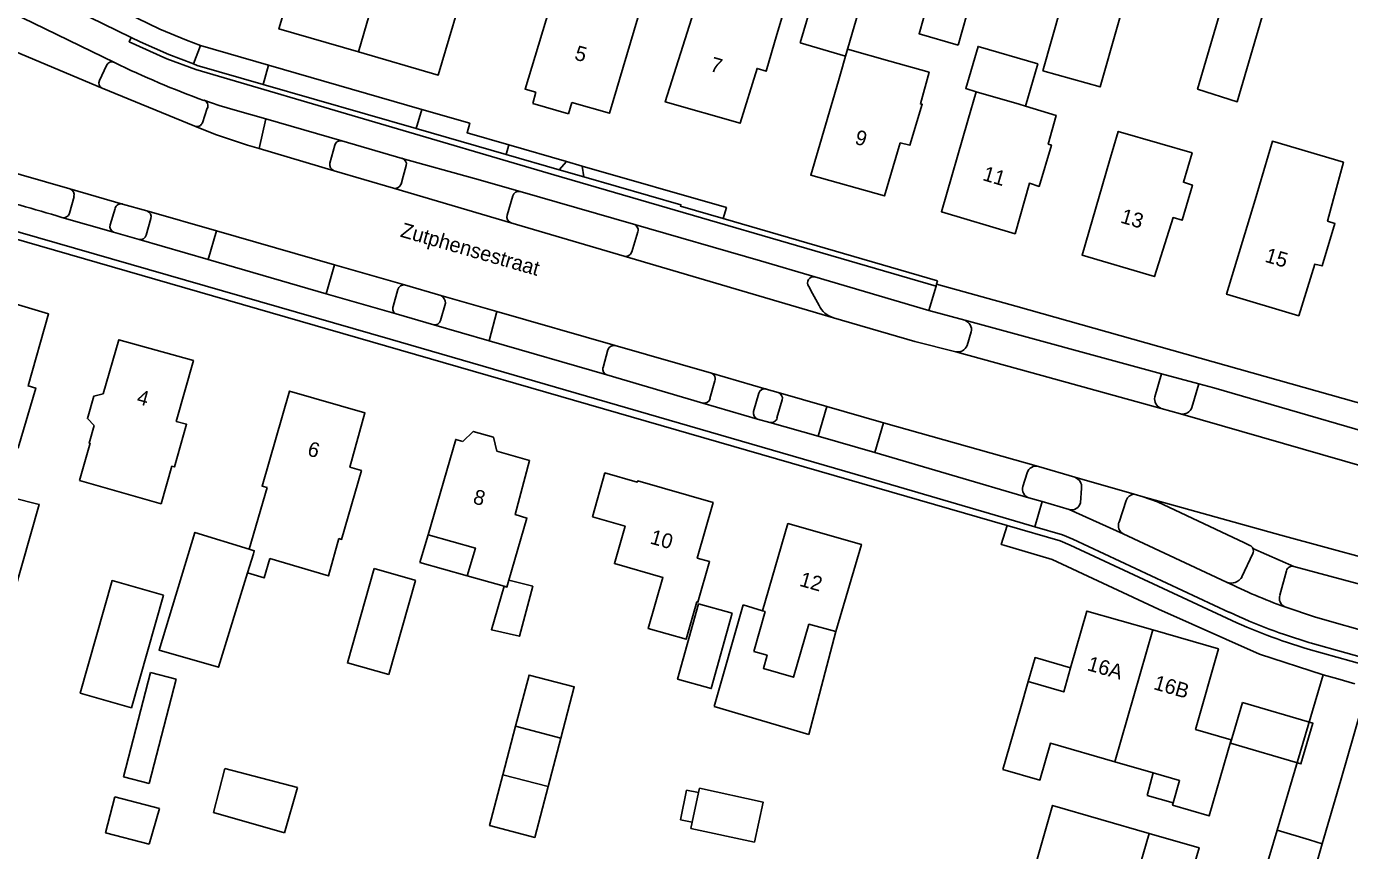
# Model space of a CAD drawing. Extents: x 194485 to 197793, y 468269 to 470822.
# Drawn here: x 196015.1 to 196122.3, y 469616.3 to 469683 of the extents above; entities that cross this region are included whole.
import ezdxf

# ---------------------------------------------------------------- set-up
doc = ezdxf.new("R2010")
doc.units = 0
for name, color, linetype in [('BGT grensvlak gebouwinstallatie plus 1', 7, 'Continuous'), ('BGT grensvlak onbegroeid terreindeel', 7, 'Continuous'), ('BGT grensvlak overig bouwwerk uitbreiding populatie', 7, 'Continuous'), ('BGT grensvlak pand op maaiveld', 7, 'Continuous'), ('BGT grensvlak pand op maaiveld LR', 7, 'Continuous'), ('BGT grensvlak wegdeel', 7, 'Continuous'), ('BGT tekst huisnummerreeks', 7, 'Continuous'), ('BGT tekst openbare ruimte label weg', 7, 'Continuous')]:
    doc.layers.add(name, color=color, linetype=linetype)

msp = doc.modelspace()

# ---------------------------------------------------------------- linework, layer by layer
at = {"layer": 'BGT grensvlak gebouwinstallatie plus 1'}
for p, q in [((196077.78, 469681.71), (196080.35, 469690.46)), ((196081.44, 469680.64), (196084, 469689.39)), ((196081.44, 469680.64), (196077.78, 469681.71)), ((196047.62, 469641.88), (196046.96, 469639.62)), ((196050.8, 469638.54), (196046.96, 469639.62)), ((196073.15, 469636.21), (196070.82, 469627.97)), ((196074.73, 469635.72), (196073.15, 469636.21)), ((196078.49, 469625.71), (196080.68, 469634.03)), ((196070.82, 469627.97), (196078.49, 469625.71)), ((196053.69, 469622.44), (196054.72, 469626.36)), ((196058.38, 469625.4), (196057.35, 469621.48)), ((196031.16, 469622.94), (196030.23, 469619.37)), ((196037.03, 469621.41), (196031.16, 469622.94)), ((196105.9, 469620.76), (196106.38, 469622.6)), ((196035.98, 469617.73), (196037.03, 469621.41)), ((196068.07, 469618.79), (196068.57, 469621.2)), ((196068.57, 469621.2), (196069.54, 469621)), ((196108.01, 469620.16), (196105.9, 469620.76)), ((196030.23, 469619.37), (196035.98, 469617.73)), ((196069.02, 469618.59), (196068.07, 469618.79))]:
    msp.add_line(p, q, dxfattribs=at)
for points in [[(196096.03, 469676.58), (196097.03, 469680.01), (196092.2, 469681.42), (196091.2, 469678.02), (196092.05, 469677.75)], [(196072.26, 469635.52), (196070.57, 469629.41), (196067.84, 469630.17), (196069.54, 469636.27), (196072.26, 469635.52)], [(196099.7, 469631.11), (196096.82, 469631.93), (196096.26, 469629.99)], [(196113.62, 469628.3), (196119.33, 469626.61), (196118.36, 469623.31), (196112.65, 469624.99), (196113.62, 469628.3)], [(196106.05, 469617.69), (196110.11, 469616.52), (196109.19, 469613.35)]]:
    msp.add_lwpolyline(points, dxfattribs=at)
at = {"layer": 'BGT grensvlak onbegroeid terreindeel'}
for p, q in [((196047.12, 469676.33), (196034.7, 469679.91)), ((196058.83, 469672.11), (196054.18, 469673.45)), ((196120.17, 469630.54), (196116.43, 469617.94))]:
    msp.add_line(p, q, dxfattribs=at)
msp.add_lwpolyline([(196060.1, 469671.74), (196071.8, 469668.37), (196071.54, 469667.48)], dxfattribs=at)
at = {"layer": 'BGT grensvlak overig bouwwerk uitbreiding populatie'}
for p, q in [((196022.24, 469620.65), (196021.48, 469617.74)), ((196025.86, 469619.7), (196022.24, 469620.65)), ((196025.02, 469616.82), (196025.86, 469619.7)), ((196021.48, 469617.74), (196025.02, 469616.82))]:
    msp.add_line(p, q, dxfattribs=at)
at = {"layer": 'BGT grensvlak pand op maaiveld'}
for p, q in [((196077.1, 469686.46), (196075.9, 469682.39)), ((196092.05, 469677.75), (196091.36, 469675.42)), ((196095.52, 469676.74), (196092.05, 469677.75)), ((196056.36, 469677.72), (196056.1, 469676.79)), ((196056.1, 469676.79), (196059.01, 469675.97)), ((196059.27, 469676.89), (196059.01, 469675.97)), ((196096.03, 469676.58), (196095.52, 469676.74)), ((196033.12, 469640.71), (196034.57, 469645.69)), ((196046.55, 469638.2), (196043.25, 469639.14)), ((196050.8, 469638.54), (196053.78, 469637.71)), ((196025.13, 469630.72), (196022.93, 469622.28)), ((196027.21, 469630.18), (196025.13, 469630.72)), ((196025.01, 469621.73), (196027.21, 469630.18)), ((196095.63, 469627.79), (196096.26, 469629.99)), ((196094.21, 469622.87), (196095.63, 469627.79)), ((196054.72, 469626.36), (196058.38, 469625.4)), ((196103.28, 469623.49), (196106.38, 469622.6)), ((196022.93, 469622.28), (196025.01, 469621.73)), ((196053.69, 469622.44), (196057.35, 469621.48)), ((196069.02, 469618.59), (196069.54, 469621)), ((196069.54, 469621), (196069.61, 469621.34))]:
    msp.add_line(p, q, dxfattribs=at)
for points in [[(196041.99, 469680.98), (196048.44, 469679.11), (196050.9, 469687.39), (196050.72, 469687.44), (196050.96, 469688.26), (196052.21, 469687.88), (196053.34, 469691.84), (196051.61, 469692.35), (196048.64, 469691.85), (196047.53, 469688.39), (196044.4, 469689.31)], [(196044.4, 469689.31), (196038.04, 469691.2), (196035.54, 469682.84), (196041.99, 469680.98)], [(196097.45, 469679.46), (196100.3, 469689.54), (196104.95, 469688.23), (196102.1, 469678.14), (196097.45, 469679.46)], [(196062.33, 469687.45), (196065.42, 469686.49), (196062.33, 469676.02), (196059.27, 469676.89)], [(196069.88, 469686.54), (196069.21, 469684.23), (196069.15, 469684.25), (196066.84, 469676.93), (196072.92, 469675.2), (196074.29, 469679.64), (196075.03, 469679.42), (196075.9, 469682.39)], [(196056.36, 469677.72), (196055.48, 469677.97), (196058.01, 469686.29)], [(196090.57, 469681.53), (196091.29, 469684.02), (196088.13, 469684.93), (196087.41, 469682.45), (196090.57, 469681.53)], [(196112.01, 469684.84), (196115.23, 469683.86), (196113.2, 469676.95), (196109.99, 469677.97), (196112.01, 469684.84)], [(196085.05, 469680.23), (196081.62, 469681.2), (196080.88, 469678.65)], [(196080.88, 469678.65), (196078.63, 469671.01), (196084.6, 469669.32), (196085.89, 469673.61), (196086.67, 469673.42), (196087.67, 469676.74), (196087.53, 469676.77), (196088.22, 469679.33), (196085.05, 469680.23)], [(196091.36, 469675.42), (196089.23, 469668.03), (196095.2, 469666.26), (196096.36, 469670.35), (196097.14, 469670.09), (196098.14, 469673.44), (196097.89, 469673.5), (196098.53, 469675.84), (196096.03, 469676.58)], [(196106.94, 469673.56), (196103.56, 469674.54), (196102.86, 469672.16)], [(196102.86, 469672.16), (196100.63, 469664.52), (196106.49, 469662.79), (196108, 469667.57), (196108.74, 469667.35), (196109.57, 469670.19), (196108.84, 469670.42), (196109.54, 469672.8), (196106.94, 469673.56)], [(196121, 469669.07), (196121.8, 469672.05), (196116.05, 469673.74), (196114.65, 469669)], [(196114.65, 469669), (196112.34, 469661.36), (196118.19, 469659.61), (196119.48, 469663.79), (196120.07, 469663.65), (196121.12, 469667.09), (196120.52, 469667.28), (196121, 469669.07)], [(196008.55, 469646.36), (196010.5, 469645.81), (196011.62, 469649.71), (196014.41, 469648.91), (196015.83, 469653.76), (196015.2, 469653.93), (196016.87, 469659.78), (196012.77, 469660.97)], [(196021.3, 469653.28), (196022.57, 469657.67), (196028.6, 469656), (196027.21, 469651.06), (196028.05, 469650.82), (196027.07, 469647.37), (196026.86, 469647.43), (196025.98, 469644.39), (196019.36, 469646.28)], [(196020.56, 469650.72), (196020.01, 469651.29), (196020.53, 469653.09), (196021.3, 469653.28)], [(196040.4, 469641.57), (196040.61, 469641.5), (196042.22, 469647.07), (196041.29, 469647.34), (196042.51, 469651.74), (196036.4, 469653.51), (196034.17, 469645.8), (196034.57, 469645.69)], [(196019.36, 469646.28), (196020.23, 469649.28), (196020.15, 469649.3), (196020.56, 469650.72)], [(196050.45, 469649.43), (196051.28, 469650.24), (196052.92, 469649.77), (196053.2, 469648.65)], [(196050.45, 469649.43), (196049.87, 469649.6), (196047.62, 469641.88)], [(196054.17, 469638.2), (196055.63, 469643.22), (196054.67, 469643.51), (196055.85, 469647.89), (196053.2, 469648.65)], [(196060.96, 469643.33), (196063.59, 469642.56), (196062.72, 469639.54), (196066.65, 469638.41), (196065.46, 469634.28), (196068.53, 469633.41), (196069.39, 469636.43), (196069.49, 469636.41), (196070.43, 469639.71), (196069.44, 469639.99), (196070.72, 469644.49), (196064.61, 469646.23), (196064.58, 469646.14), (196061.96, 469646.88), (196060.96, 469643.33)], [(196011.58, 469645.45), (196016.11, 469644.33), (196013.34, 469634.63), (196013.15, 469634.68)], [(196080.68, 469634.03), (196082.74, 469641.09), (196076.78, 469642.78), (196074.73, 469635.72)], [(196032.99, 469638.78), (196030.63, 469631.15), (196025.82, 469632.53), (196028.73, 469642.07), (196033.12, 469640.71)], [(196034.81, 469639.94), (196039.55, 469638.54), (196040.4, 469641.57)], [(196047.62, 469641.88), (196051.46, 469640.8), (196050.8, 469638.54)], [(196034.81, 469639.94), (196034.35, 469638.38), (196032.99, 469638.78)], [(196043.25, 469639.14), (196041.08, 469631.5), (196044.43, 469630.55)], [(196026.17, 469636.99), (196023.58, 469627.86), (196019.43, 469629.04), (196022.01, 469638.17), (196026.17, 469636.99)], [(196044.43, 469630.55), (196046.6, 469638.18), (196046.55, 469638.2)], [(196053.78, 469637.71), (196052.76, 469634.18), (196055.02, 469633.65), (196056.1, 469637.7), (196054.17, 469638.2)], [(196074.73, 469635.72), (196074.94, 469635.66), (196074.02, 469632.43)], [(196099.7, 469631.11), (196101.01, 469635.7), (196106.35, 469634.17)], [(196074.02, 469632.43), (196075.1, 469632.11), (196074.8, 469631.05), (196077.25, 469630.34), (196078.49, 469634.63), (196080.68, 469634.03)], [(196108.01, 469620.16), (196107.96, 469619.97), (196110.93, 469619.11), (196112.71, 469625.26), (196109.83, 469626.1), (196111.68, 469632.63), (196106.35, 469634.17)], [(196096.26, 469629.99), (196099.14, 469629.14), (196099.7, 469631.11)], [(196054.72, 469626.36), (196055.81, 469630.51), (196059.47, 469629.55), (196058.38, 469625.4)], [(196103.28, 469623.49), (196098.06, 469624.99), (196097.21, 469622.01), (196094.21, 469622.87)], [(196057.35, 469621.48), (196056.27, 469617.36), (196052.61, 469618.32), (196053.69, 469622.44)], [(196106.38, 469622.6), (196108.53, 469621.98), (196108.01, 469620.16)], [(196069.61, 469621.34), (196074.77, 469620.23), (196074.07, 469616.99), (196068.92, 469618.09), (196069.02, 469618.59)], [(196106.05, 469617.69), (196098.23, 469619.95), (196096.65, 469614.47)], [(196109.19, 469613.35), (196105.14, 469614.52), (196106.05, 469617.69)]]:
    msp.add_lwpolyline(points, dxfattribs=at)
at = {"layer": 'BGT grensvlak pand op maaiveld LR'}
for p, q in [((196044.4, 469689.31), (196041.99, 469680.98)), ((196033.47, 469640.34), (196032.99, 469638.78)), ((196103.28, 469623.49), (196106.35, 469634.17))]:
    msp.add_line(p, q, dxfattribs=at)
for points in [[(196033.12, 469640.71), (196033.54, 469640.58), (196033.47, 469640.34)], [(196053.78, 469637.71), (196054.01, 469637.64), (196054.17, 469638.2)]]:
    msp.add_lwpolyline(points, dxfattribs=at)
at = {"layer": 'BGT grensvlak wegdeel'}
for p, q in [((196016.19, 469687.53), (196025.88, 469682.83)), ((196015.47, 469686.1), (196023.57, 469682.16)), ((196013.81, 469684.21), (196022.21, 469680.12)), ((196023.57, 469682.16), (196024.28, 469681.81)), ((196012.25, 469681.8), (196021.21, 469678.04)), ((196029.18, 469681.5), (196028.61, 469680.01)), ((196034.7, 469679.91), (196029.18, 469681.5)), ((196020.99, 469678.67), (196021.55, 469679.88)), ((196028.61, 469680.01), (196028.91, 469679.89)), ((196034.25, 469678.35), (196028.91, 469679.89)), ((196034.7, 469679.91), (196034.25, 469678.35)), ((196028.71, 469674.96), (196021.21, 469678.04)), ((196046.67, 469674.77), (196034.25, 469678.35)), ((196029.73, 469676.42), (196029.34, 469675.25)), ((196047.12, 469676.33), (196046.67, 469674.77)), ((196033.93, 469673.15), (196034.48, 469675.55)), ((196034.48, 469675.55), (196040.64, 469673.78)), ((196053.95, 469672.67), (196046.67, 469674.77)), ((196045.52, 469672.36), (196040.64, 469673.78)), ((196054.18, 469673.45), (196053.95, 469672.67)), ((196040.01, 469671.36), (196033.93, 469673.15)), ((196040.06, 469673.43), (196039.67, 469671.98)), ((196058.24, 469671.44), (196053.95, 469672.67)), ((196011.74, 469671.86), (196018.6, 469669.89)), ((196044.82, 469669.94), (196040.01, 469671.36)), ((196045.86, 469671.77), (196045.61, 469670.89)), ((196058.24, 469671.44), (196058.83, 469672.11)), ((196060.24, 469670.86), (196058.24, 469671.44)), ((196060.1, 469671.74), (196058.83, 469672.11)), ((196060.1, 469671.74), (196060.24, 469670.86)), ((196045.61, 469670.89), (196045.44, 469670.28)), ((196018.93, 469669.27), (196018.56, 469667.92)), ((196022.87, 469668.66), (196018.6, 469669.89)), ((196054.34, 469667.14), (196044.82, 469669.94)), ((196054.48, 469669.33), (196054.02, 469667.76)), ((196064.28, 469667.04), (196055.09, 469669.67)), ((196022.27, 469668.31), (196021.87, 469666.97)), ((196022.87, 469668.66), (196024.82, 469668.11)), ((196030.48, 469666.48), (196024.82, 469668.11)), ((196017.95, 469667.57), (196022.13, 469666.38)), ((196025.15, 469667.49), (196024.77, 469666.14)), ((196063.51, 469664.44), (196054.34, 469667.14)), ((196088.91, 469662.43), (196071.54, 469667.48)), ((196094.55, 469642.62), (196010.18, 469667)), ((196024.2, 469665.79), (196022.13, 469666.38)), ((196029.81, 469664.17), (196030.48, 469666.48)), ((196040.05, 469663.74), (196030.48, 469666.48)), ((196064.62, 469666.42), (196064.13, 469664.78)), ((196024.2, 469665.79), (196029.81, 469664.17)), ((196029.81, 469664.17), (196039.37, 469661.4)), ((196080.48, 469659.45), (196063.51, 469664.44)), ((196039.37, 469661.4), (196040.05, 469663.74)), ((196045.71, 469662.11), (196040.05, 469663.74)), ((196088.21, 469660.04), (196078.97, 469662.77)), ((196045.17, 469661.75), (196044.79, 469660.36)), ((196045.71, 469662.11), (196048.65, 469661.26)), ((196078.47, 469661.98), (196078.78, 469661.42)), ((196088.79, 469662.01), (196088.21, 469660.04)), ((196088.79, 469662.01), (196088.83, 469662.16)), ((196088.83, 469662.16), (196088.91, 469662.43)), ((196039.37, 469661.4), (196045.04, 469659.77)), ((196049.04, 469660.64), (196048.63, 469659.23)), ((196053.2, 469659.95), (196048.65, 469661.26)), ((196078.78, 469661.42), (196079.31, 469660.44)), ((196048.08, 469658.88), (196045.04, 469659.77)), ((196053.2, 469659.95), (196052.58, 469657.58)), ((196062.78, 469657.2), (196053.2, 469659.95)), ((196088.21, 469660.04), (196091.12, 469659.25)), ((196048.08, 469658.88), (196052.58, 469657.58)), ((196091.12, 469659.25), (196107.06, 469654.92)), ((196052.58, 469657.58), (196062.11, 469654.82)), ((196091.64, 469658.3), (196091.3, 469657.2)), ((196062.2, 469656.84), (196061.8, 469655.41)), ((196070.59, 469654.95), (196062.78, 469657.2)), ((196069.89, 469652.54), (196062.11, 469654.82)), ((196070.87, 469654.35), (196070.47, 469652.9)), ((196075.02, 469653.68), (196070.59, 469654.95)), ((196107.06, 469654.92), (196106.52, 469653.04)), ((196107.06, 469654.92), (196110.08, 469654.1)), ((196074.42, 469653.34), (196074, 469651.87)), ((196075.02, 469653.68), (196075.99, 469653.4)), ((196079.94, 469652.27), (196075.99, 469653.4)), ((196109.52, 469652.18), (196110.08, 469654.1)), ((196069.89, 469652.54), (196074.33, 469651.24)), ((196076.33, 469652.79), (196075.9, 469651.34)), ((196079.24, 469649.85), (196079.94, 469652.27)), ((196107.03, 469652.11), (196108.6, 469651.66)), ((196075.33, 469650.98), (196074.33, 469651.24)), ((196079.24, 469649.85), (196075.33, 469650.98)), ((196083.82, 469648.53), (196084.52, 469650.94)), ((196097.09, 469647.4), (196084.52, 469650.94)), ((196108.6, 469651.66), (196123.52, 469647.37)), ((196083.82, 469648.53), (196079.24, 469649.85)), ((196083.82, 469648.53), (196096.31, 469644.87)), ((196096.17, 469646.9), (196095.83, 469645.79)), ((196097.09, 469647.4), (196100.05, 469646.53)), ((196100.05, 469646.53), (196104.86, 469645.16)), ((196100.58, 469645.66), (196100.49, 469644.46)), ((196096.31, 469644.87), (196097.38, 469644.56)), ((196097.38, 469644.56), (196096.79, 469642.52)), ((196097.38, 469644.56), (196099.57, 469643.93)), ((196104.2, 469644.65), (196103.62, 469642.9)), ((196104.86, 469645.16), (196105.57, 469644.96)), ((196103.96, 469641.95), (196099.57, 469643.93)), ((196103.96, 469641.95), (196112.33, 469638.04)), ((196114.46, 469640.35), (196113.58, 469638.48)), ((196117.8, 469639.31), (196114.47, 469640.76)), ((196117.8, 469639.31), (196125.87, 469637.13)), ((196116.66, 469636.97), (196117.19, 469638.96)), ((196115.47, 469614.68), (196116.43, 469617.94)), ((196119.07, 469617.16), (196116.43, 469617.94)), ((196120.09, 469616.85), (196119.07, 469617.16)), ((196120.09, 469616.85), (196119.32, 469614.2))]:
    msp.add_line(p, q, dxfattribs=at)
for points in [[(196028.8, 469679.55), (196026.46, 469680.43), (196023.4, 469681.8), (196023.57, 469682.16)], [(196025.88, 469682.83), (196028.04, 469681.93), (196029.18, 469681.5)], [(196028.61, 469680.01), (196026.6, 469680.77), (196024.28, 469681.81)], [(196028.8, 469679.55), (196057.82, 469671.03), (196088.79, 469662.01)], [(196029.46, 469677.06), (196030.7, 469676.65), (196031.99, 469676.27), (196034.48, 469675.55)], [(196054.18, 469673.45), (196050.78, 469674.43), (196051, 469675.21), (196047.12, 469676.33)], [(196033.93, 469673.15), (196032.98, 469673.42), (196030.4, 469674.28), (196028.71, 469674.96)], [(196045.52, 469672.36), (196051.38, 469670.73), (196055.09, 469669.67)], [(196071.54, 469667.48), (196068.09, 469668.48), (196068.11, 469668.6), (196060.24, 469670.86)], [(196064.28, 469667.04), (196074.57, 469664.05), (196078.97, 469662.77)], [(196083.07, 469646.55), (196044.54, 469657.71), (196012.97, 469666.82)], [(196175.66, 469637.39), (196123.88, 469652.31), (196095.25, 469660.38), (196088.83, 469662.16)], [(196080.48, 469659.45), (196087.06, 469657.53), (196090.39, 469656.7)], [(196107.03, 469652.11), (196096.58, 469655), (196090.39, 469656.7)], [(196110.08, 469654.1), (196111.3, 469653.77), (196123.56, 469650.2)], [(196084.52, 469650.94), (196084.33, 469651), (196079.94, 469652.27)], [(196083.07, 469646.55), (196094.69, 469643.13), (196096.79, 469642.52)], [(196147.62, 469633.38), (196136.18, 469636.48), (196127.46, 469638.92), (196116.74, 469641.83), (196105.57, 469644.96)], [(196105.57, 469644.96), (196106.74, 469644.54), (196113.8, 469641.21), (196113.96, 469641.13), (196114.22, 469641.01)], [(196120.17, 469630.54), (196115, 469632.21), (196106.83, 469635.86), (196098.2, 469639.87), (196094.28, 469641.02), (196094.08, 469641.08), (196094.55, 469642.62)], [(196094.55, 469642.62), (196098.85, 469641.38), (196099.65, 469641.02), (196112.36, 469635.11)], [(196096.79, 469642.52), (196099.03, 469641.88), (196099.87, 469641.51), (196112.58, 469635.59)], [(196117.05, 469636.05), (196119.55, 469635.2), (196124.5, 469633.8)], [(196119.1, 469633.13), (196124.9, 469631.49), (196134.07, 469628.85)], [(196118.95, 469632.62), (196124.75, 469630.98), (196129.11, 469629.72), (196133.92, 469628.34)], [(196123.77, 469629.51), (196121.6, 469622.01), (196120.09, 469616.85)], [(196120.17, 469630.54), (196121.36, 469630.2), (196121.36, 469630.21), (196122.74, 469629.8)]]:
    msp.add_lwpolyline(points, dxfattribs=at)
for centre, radius, start, end in [((196022.01, 469679.67), 0.501, 65.7478, 154.9832), ((196054.98, 469747.52), 74.95, 244.0713, 250.0934), ((196021.42, 469678.46), 0.477, 154.2445, 243.3828), ((196029.31, 469676.62), 0.468, 335.0617, 70.5976), ((196028.88, 469675.42), 0.488, 249.2554, 340.0416), ((196040.52, 469673.32), 0.472, 76.0555, 167.1261), ((196040.17, 469671.85), 0.52, 166.2448, 251.7539), ((196045.37, 469671.89), 0.495, 346.069, 72.6465), ((196044.95, 469670.43), 0.503, 254.8393, 343.3334), ((195979.76, 469544.33), 129.02, 72.7855, 75.9099), ((196018.45, 469669.41), 0.494, 343.5935, 72.7168), ((196054.96, 469669.19), 0.494, 74.6451, 164.2319), ((196022.74, 469668.19), 0.493, 74.9603, 165.0796), ((196024.68, 469667.63), 0.498, 343.1167, 72.8558), ((196018.08, 469668.05), 0.499, 254.9017, 344.2233), ((196054.49, 469667.61), 0.493, 162.8611, 252.7709), ((196064.14, 469666.56), 0.5, 343.6188, 73.6409), ((196022.31, 469666.81), 0.467, 160.1452, 247.5814), ((196024.31, 469666.26), 0.481, 257.2491, 345.3828), ((196063.65, 469664.92), 0.501, 253.7513, 343.5084), ((196078.87, 469662.28), 0.498, 77.5254, 218.0755), ((196045.65, 469661.62), 0.496, 82.2516, 164.8375), ((196048.31, 469660.6), 0.736, 2.6284, 62.278), ((196045.2, 469660.18), 0.447, 156.54, 248.4529), ((196081.03, 469661.29), 1.92, 206.1839, 253.1412), ((196048.17, 469659.34), 0.469, 258.6254, 346.3576), ((196090.85, 469658.48), 0.81, 347.1843, 70.6049), ((196062.67, 469656.72), 0.488, 77.0192, 166.5673), ((196090.55, 469657.48), 0.8, 258.0366, 339.4647), ((196062.26, 469655.28), 0.484, 163.9898, 251.0628), ((196070.43, 469654.51), 0.473, 340.9268, 69.9628), ((196074.91, 469653.19), 0.506, 76.8604, 162.8763), ((196075.83, 469652.91), 0.512, 345.8259, 72.6945), ((196069.98, 469653.05), 0.518, 260.4794, 343.6197), ((196107.31, 469652.87), 0.811, 168.0642, 249.7514), ((196108.76, 469652.47), 0.821, 258.774, 339.0515), ((196074.48, 469651.72), 0.499, 163.0065, 252.4574), ((196075.44, 469651.44), 0.474, 257.1181, 347.6678), ((196096.9, 469646.67), 0.758, 75.3437, 162.2105), ((196096.54, 469645.57), 0.739, 162.3856, 252.0243), ((196099.77, 469645.76), 0.817, 352.6872, 69.8575), ((196104.87, 469644.45), 0.703, 90.3419, 163.671), ((196099.79, 469644.61), 0.713, 252.3573, 348.2334), ((196104.34, 469642.62), 0.775, 158.8162, 240.5902), ((196114.01, 469640.56), 0.502, 24.2552, 65.0504), ((196114.01, 469640.56), 0.498, 334.6326, 24.2709), ((196117.67, 469638.83), 0.499, 74.7516, 165.1199), ((196112.72, 469638.95), 0.989, 247.172, 331.2038), ((196133.16, 469680.67), 47.45, 243.9656, 250.1488), ((196117.36, 469636.72), 0.745, 160.5933, 245.0074), ((196132.85, 469679.32), 48.73, 245.1222, 253.4255), ((196132.74, 469679.01), 47.87, 245.0887, 253.4394)]:
    msp.add_arc(centre, radius, start, end, dxfattribs=at)

# ---------------------------------------------------------------- texts
at = {"layer": 'BGT tekst huisnummerreeks'}
for s, rotation, p in [('5', 344.1, (196059.42, 469680.38)), ('7', 344.1, (196070.4, 469679.45)), ('9', 344.2, (196082.13, 469673.55)), ('11', 343.5, (196092.49, 469670.61)), ('13', 343.5, (196103.67, 469667.17)), ('15', 343.4, (196115.37, 469664)), ('4', 344.5, (196023.94, 469652.51)), ('6', 343.9, (196037.77, 469648.32)), ('8', 344.1, (196051.19, 469644.44)), ('10', 344.1, (196065.54, 469641.18)), ('12', 344.2, (196077.65, 469637.75)), ('16A', 344, (196100.97, 469630.92)), ('16B', 344, (196106.35, 469629.38))]:
    msp.add_text(s, height=1.2, rotation=rotation, dxfattribs=at).set_placement(p)
at = {"layer": 'BGT tekst openbare ruimte label weg'}
msp.add_text('Zutphensestraat', height=1.2, rotation=344, dxfattribs=at).set_placement((196045.3, 469666.03))

doc.saveas('drawing.dxf')
